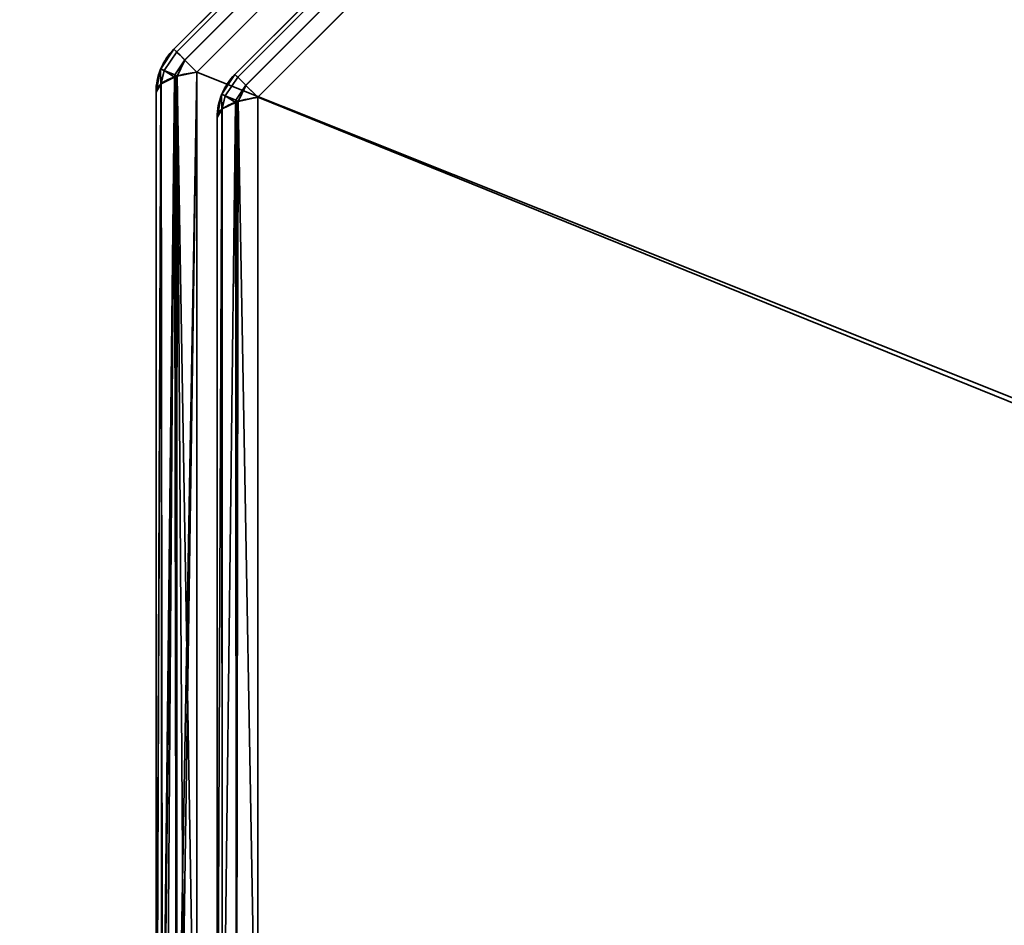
# Model space of a CAD drawing. Header units: millimetres. Extents: x -503 to 6703, y -110 to 249.
# Tile 608 of 656: x 2559 to 2570, y -23 to -12. Entities that reach past the tile are written whole.
import ezdxf

# ---------------------------------------------------------------- set-up
doc = ezdxf.new("R2010")
doc.units = ezdxf.units.MM
doc.layers.add('151', color=7, linetype='Continuous', true_color=0xffffff)

# ---------------------------------------------------------------- blocks, each defined once
blk = doc.blocks.new('UG_SURFACE_248')
at = {"layer": '151', "color": 252, "linetype": 'Continuous', "lineweight": 35}
for points in [[(2560.596, -12.637, 1158.736), (2570.637, -2.596, 1158.736), (2570.605, -2.564, 1158.489), (2560.564, -12.605, 1158.489)], [(2570.637, -2.596, 1011.264), (2560.596, -12.637, 1011.264), (2560.564, -12.605, 1011.511), (2570.605, -2.564, 1011.511)], [(2570.605, -2.564, 1158.489), (2570.605, -2.564, 1011.511), (2560.564, -12.605, 1011.511), (2560.564, -12.605, 1158.489)], [(2570.637, -2.596, 1158.737), (2570.637, -2.596, 1158.736), (2560.596, -12.637, 1158.736), (2560.596, -12.637, 1158.737)], [(2560.596, -12.637, 1158.737), (2560.688, -12.729, 1158.951), (2570.729, -2.688, 1158.951), (2570.637, -2.596, 1158.737)], [(2570.637, -2.596, 1011.263), (2570.729, -2.688, 1011.049), (2560.688, -12.729, 1011.049), (2560.596, -12.637, 1011.263)], [(2560.596, -12.637, 1011.263), (2560.596, -12.637, 1011.264), (2570.637, -2.596, 1011.264), (2570.637, -2.596, 1011.263)], [(2570.73, -2.689, 1158.954), (2570.729, -2.688, 1158.951), (2560.688, -12.729, 1158.951), (2560.689, -12.73, 1158.954)], [(2560.689, -12.73, 1011.046), (2560.688, -12.729, 1011.049), (2570.729, -2.688, 1011.049), (2570.73, -2.689, 1011.046)], [(2560.689, -12.73, 1158.954), (2560.827, -12.868, 1159.107), (2570.868, -2.827, 1159.107), (2570.73, -2.689, 1158.954)], [(2570.73, -2.689, 1011.046), (2570.868, -2.827, 1010.893), (2560.827, -12.868, 1010.893), (2560.689, -12.73, 1011.046)], [(2570.868, -2.827, 1159.107), (2560.827, -12.868, 1159.107), (2560.827, -26.332, 1164.17), (2580.252, -26.332, 1171.473)], [(2560.827, -12.868, 1010.893), (2570.868, -2.827, 1010.893), (2584.332, -2.827, 1005.831), (2584.332, -22.252, 998.527)], [(2561.296, -12.927, 1011.685), (2570.927, -3.296, 1011.685), (2570.895, -3.264, 1011.932), (2561.264, -12.895, 1011.932)], [(2570.895, -3.264, 1158.068), (2561.264, -12.895, 1158.068), (2561.264, -12.895, 1011.932), (2570.895, -3.264, 1011.932)], [(2570.927, -3.296, 1158.315), (2561.296, -12.927, 1158.315), (2561.264, -12.895, 1158.068), (2570.895, -3.264, 1158.068)], [(2570.927, -3.296, 1011.683), (2570.927, -3.296, 1011.685), (2561.296, -12.927, 1011.685), (2561.296, -12.927, 1011.683)], [(2561.296, -12.927, 1011.683), (2561.388, -13.019, 1011.47), (2571.018, -3.388, 1011.47), (2570.927, -3.296, 1011.683)], [(2570.927, -3.296, 1158.317), (2571.018, -3.388, 1158.53), (2561.388, -13.019, 1158.53), (2561.296, -12.927, 1158.317)], [(2561.296, -12.927, 1158.317), (2561.296, -12.927, 1158.315), (2570.927, -3.296, 1158.315), (2570.927, -3.296, 1158.317)], [(2571.02, -3.389, 1011.467), (2571.018, -3.388, 1011.47), (2561.388, -13.019, 1011.47), (2561.389, -13.02, 1011.467)], [(2561.389, -13.02, 1158.533), (2561.388, -13.019, 1158.53), (2571.018, -3.388, 1158.53), (2571.02, -3.389, 1158.533)], [(2561.389, -13.02, 1011.467), (2561.527, -13.157, 1011.314), (2571.157, -3.527, 1011.314), (2571.02, -3.389, 1011.467)], [(2571.02, -3.389, 1158.533), (2571.157, -3.527, 1158.686), (2561.527, -13.157, 1158.686), (2561.389, -13.02, 1158.533)], [(2561.527, -13.157, 1158.686), (2571.157, -3.527, 1158.686), (2583.868, -3.527, 1163.465), (2584.565, -22.485, 1170.855)], [(2584.565, -22.485, 999.145), (2583.868, -3.527, 1006.535), (2571.157, -3.527, 1011.314), (2561.527, -13.157, 1011.314)], [(2560.413, -12.832, 1011.511), (2560.413, -12.832, 1158.489), (2560.564, -12.605, 1158.489), (2560.564, -12.605, 1011.511)], [(2560.454, -12.851, 1158.737), (2560.596, -12.637, 1158.736), (2560.564, -12.605, 1158.489), (2560.413, -12.832, 1158.489)], [(2560.413, -12.832, 1011.511), (2560.564, -12.605, 1011.511), (2560.596, -12.637, 1011.264), (2560.454, -12.851, 1011.263)], [(2560.454, -12.851, 1158.737), (2560.596, -12.637, 1158.737), (2560.596, -12.637, 1158.736)], [(2560.688, -12.729, 1158.951), (2560.596, -12.637, 1158.737), (2560.454, -12.851, 1158.737), (2560.575, -12.901, 1158.954)], [(2560.575, -12.901, 1011.046), (2560.454, -12.851, 1011.263), (2560.596, -12.637, 1011.263), (2560.688, -12.729, 1011.049)], [(2560.596, -12.637, 1011.264), (2560.596, -12.637, 1011.263), (2560.454, -12.851, 1011.263)], [(2560.575, -12.901, 1158.954), (2560.689, -12.73, 1158.954), (2560.688, -12.729, 1158.951)], [(2560.688, -12.729, 1011.049), (2560.689, -12.73, 1011.046), (2560.575, -12.901, 1011.046)], [(2560.689, -12.73, 1158.954), (2560.575, -12.901, 1158.954), (2560.6, -12.916, 1158.979)], [(2560.6, -12.916, 1011.021), (2560.575, -12.901, 1011.046), (2560.689, -12.73, 1011.046)], [(2560.6, -12.916, 1158.979), (2560.827, -12.868, 1159.107), (2560.689, -12.73, 1158.954)], [(2560.689, -12.73, 1011.046), (2560.827, -12.868, 1010.893), (2560.6, -12.916, 1011.021)], [(2560.412, -12.834, 1011.511), (2560.359, -13.1, 1011.511), (2560.359, -13.1, 1158.489), (2560.412, -12.834, 1158.489)], [(2560.412, -12.834, 1158.489), (2560.359, -13.1, 1158.489), (2560.414, -13.007, 1158.737)], [(2560.414, -13.007, 1011.263), (2560.359, -13.1, 1011.511), (2560.412, -12.834, 1011.511)], [(2560.412, -12.834, 1158.489), (2560.413, -12.832, 1158.489), (2560.413, -12.832, 1011.511), (2560.412, -12.834, 1011.511)], [(2560.413, -12.832, 1158.489), (2560.412, -12.834, 1158.489), (2560.454, -12.851, 1158.737)], [(2560.454, -12.851, 1011.263), (2560.412, -12.834, 1011.511), (2560.413, -12.832, 1011.511)], [(2560.414, -13.007, 1158.737), (2560.454, -12.851, 1158.737), (2560.412, -12.834, 1158.489)], [(2560.412, -12.834, 1011.511), (2560.454, -12.851, 1011.263), (2560.414, -13.007, 1011.263)], [(2560.454, -12.851, 1158.737), (2560.414, -13.007, 1158.737), (2560.417, -13.002, 1158.751)], [(2560.417, -13.002, 1011.249), (2560.414, -13.007, 1011.263), (2560.454, -12.851, 1011.263)], [(2560.454, -12.851, 1158.737), (2560.417, -13.002, 1158.751), (2560.57, -12.926, 1158.952)], [(2560.57, -12.926, 1011.048), (2560.417, -13.002, 1011.249), (2560.454, -12.851, 1011.263)], [(2560.57, -12.926, 1158.952), (2560.575, -12.901, 1158.954), (2560.454, -12.851, 1158.737)], [(2560.454, -12.851, 1011.263), (2560.575, -12.901, 1011.046), (2560.57, -12.926, 1011.048)], [(2560.827, -12.868, 1159.107), (2560.6, -12.916, 1158.979), (2560.59, -26.278, 1163.984)], [(2560.59, -26.278, 1163.984), (2560.627, -26.294, 1164.038), (2560.827, -12.868, 1159.107)], [(2560.6, -12.916, 1011.021), (2560.827, -12.868, 1010.893), (2560.827, -26.332, 1005.831)], [(2560.627, -26.294, 1164.038), (2560.827, -26.332, 1164.17), (2560.827, -12.868, 1159.107)], [(2584.332, -22.252, 998.527), (2580.252, -26.332, 998.527), (2560.827, -26.332, 1005.831), (2560.827, -12.868, 1010.893)], [(2560.57, -12.926, 1158.952), (2560.417, -13.002, 1158.751), (2560.424, -26.198, 1163.71)], [(2560.433, -26.196, 1006.295), (2560.417, -13.002, 1011.249), (2560.57, -12.926, 1011.048)], [(2560.582, -12.92, 1158.969), (2560.57, -12.926, 1158.952), (2560.424, -26.198, 1163.71)], [(2560.424, -26.198, 1163.71), (2560.432, -26.21, 1163.751), (2560.582, -12.92, 1158.969)], [(2560.432, -26.21, 1163.751), (2560.59, -26.278, 1163.984), (2560.582, -12.92, 1158.969)], [(2560.57, -12.926, 1011.048), (2560.475, -26.236, 1006.16), (2560.433, -26.196, 1006.295)], [(2560.57, -12.926, 1011.048), (2560.594, -26.276, 1006.022), (2560.475, -26.236, 1006.16)], [(2560.575, -12.901, 1158.954), (2560.57, -12.926, 1158.952), (2560.582, -12.92, 1158.969)], [(2560.582, -12.92, 1011.031), (2560.57, -12.926, 1011.048), (2560.575, -12.901, 1011.046)], [(2560.57, -12.926, 1011.048), (2560.582, -12.92, 1011.031), (2560.594, -26.276, 1006.022)], [(2560.582, -12.92, 1158.969), (2560.6, -12.916, 1158.979), (2560.575, -12.901, 1158.954)], [(2560.575, -12.901, 1011.046), (2560.6, -12.916, 1011.021), (2560.582, -12.92, 1011.031)], [(2560.6, -12.916, 1158.979), (2560.582, -12.92, 1158.969), (2560.59, -26.278, 1163.984)], [(2560.594, -26.276, 1006.022), (2560.582, -12.92, 1011.031), (2560.6, -12.916, 1011.021)], [(2560.6, -12.916, 1011.021), (2560.693, -26.31, 1005.907), (2560.594, -26.276, 1006.022)], [(2560.6, -12.916, 1011.021), (2560.827, -26.332, 1005.831), (2560.693, -26.31, 1005.907)], [(2561.113, -13.122, 1158.068), (2561.113, -13.122, 1011.932), (2561.264, -12.895, 1011.932), (2561.264, -12.895, 1158.068)], [(2561.154, -13.141, 1011.683), (2561.296, -12.927, 1011.685), (2561.264, -12.895, 1011.932), (2561.113, -13.122, 1011.932)], [(2561.113, -13.122, 1158.068), (2561.264, -12.895, 1158.068), (2561.296, -12.927, 1158.315), (2561.154, -13.141, 1158.317)], [(2561.154, -13.141, 1011.683), (2561.296, -12.927, 1011.683), (2561.296, -12.927, 1011.685)], [(2561.388, -13.019, 1011.47), (2561.296, -12.927, 1011.683), (2561.154, -13.141, 1011.683), (2561.275, -13.191, 1011.467)], [(2561.275, -13.191, 1158.533), (2561.154, -13.141, 1158.317), (2561.296, -12.927, 1158.317), (2561.388, -13.019, 1158.53)], [(2561.296, -12.927, 1158.315), (2561.296, -12.927, 1158.317), (2561.154, -13.141, 1158.317)], [(2560.417, -13.002, 1158.751), (2560.414, -13.007, 1158.737), (2560.359, -26.1, 1163.377)], [(2560.359, -26.1, 1163.377), (2560.424, -26.198, 1163.71), (2560.417, -13.002, 1158.751)], [(2560.414, -13.007, 1158.737), (2560.359, -13.1, 1158.489), (2560.359, -26.1, 1163.377)], [(2560.414, -13.007, 1011.263), (2560.364, -26.131, 1006.518), (2560.359, -26.1, 1006.623)], [(2560.359, -26.1, 1006.623), (2560.359, -13.1, 1011.511), (2560.414, -13.007, 1011.263)], [(2560.359, -26.1, 1006.623), (2560.359, -26.1, 1163.377), (2560.359, -13.1, 1158.489), (2560.359, -13.1, 1011.511)], [(2560.414, -13.007, 1011.263), (2560.433, -26.196, 1006.295), (2560.364, -26.131, 1006.518)], [(2560.414, -13.007, 1011.263), (2560.417, -13.002, 1011.249), (2560.433, -26.196, 1006.295)], [(2561.275, -13.191, 1011.467), (2561.389, -13.02, 1011.467), (2561.388, -13.019, 1011.47)], [(2561.388, -13.019, 1158.53), (2561.389, -13.02, 1158.533), (2561.275, -13.191, 1158.533)], [(2561.389, -13.02, 1011.467), (2561.275, -13.191, 1011.467), (2561.3, -13.206, 1011.442)], [(2561.3, -13.206, 1158.558), (2561.275, -13.191, 1158.533), (2561.389, -13.02, 1158.533)], [(2561.3, -13.206, 1011.442), (2561.527, -13.157, 1011.314), (2561.389, -13.02, 1011.467)], [(2561.389, -13.02, 1158.533), (2561.527, -13.157, 1158.686), (2561.3, -13.206, 1158.558)], [(2561.112, -13.123, 1158.068), (2561.059, -13.39, 1158.068), (2561.059, -13.39, 1011.932), (2561.112, -13.123, 1011.932)], [(2561.112, -13.123, 1011.932), (2561.059, -13.39, 1011.932), (2561.114, -13.297, 1011.684)], [(2561.114, -13.297, 1158.316), (2561.059, -13.39, 1158.068), (2561.112, -13.123, 1158.068)], [(2561.112, -13.123, 1011.932), (2561.113, -13.122, 1011.932), (2561.113, -13.122, 1158.068), (2561.112, -13.123, 1158.068)], [(2561.113, -13.122, 1011.932), (2561.112, -13.123, 1011.932), (2561.154, -13.141, 1011.683)], [(2561.154, -13.141, 1158.317), (2561.112, -13.123, 1158.068), (2561.113, -13.122, 1158.068)], [(2561.114, -13.297, 1011.684), (2561.154, -13.141, 1011.683), (2561.112, -13.123, 1011.932)], [(2561.112, -13.123, 1158.068), (2561.154, -13.141, 1158.317), (2561.114, -13.297, 1158.316)], [(2561.154, -13.141, 1011.683), (2561.114, -13.297, 1011.684), (2561.117, -13.291, 1011.67)], [(2561.117, -13.291, 1158.33), (2561.114, -13.297, 1158.316), (2561.154, -13.141, 1158.317)], [(2561.154, -13.141, 1011.683), (2561.117, -13.291, 1011.67), (2561.27, -13.216, 1011.469)], [(2561.27, -13.216, 1158.532), (2561.117, -13.291, 1158.33), (2561.154, -13.141, 1158.317)], [(2561.117, -26.002, 1006.891), (2561.282, -25.92, 1006.673), (2561.282, -13.209, 1011.452), (2561.27, -13.216, 1011.469)], [(2561.27, -13.216, 1011.469), (2561.275, -13.191, 1011.467), (2561.154, -13.141, 1011.683)], [(2561.154, -13.141, 1158.317), (2561.275, -13.191, 1158.533), (2561.27, -13.216, 1158.532)], [(2561.275, -13.191, 1011.467), (2561.27, -13.216, 1011.469), (2561.282, -13.209, 1011.452)], [(2561.282, -13.209, 1158.548), (2561.27, -13.216, 1158.532), (2561.275, -13.191, 1158.533)], [(2561.27, -13.216, 1158.532), (2561.282, -13.209, 1158.548), (2561.282, -25.92, 1163.327)], [(2561.282, -13.209, 1011.452), (2561.3, -13.206, 1011.442), (2561.275, -13.191, 1011.467)], [(2561.275, -13.191, 1158.533), (2561.3, -13.206, 1158.558), (2561.282, -13.209, 1158.548)], [(2561.282, -25.92, 1006.673), (2561.527, -25.868, 1006.535), (2561.527, -13.157, 1011.314), (2561.3, -13.206, 1011.442)], [(2561.3, -13.206, 1011.442), (2561.282, -13.209, 1011.452), (2561.282, -25.92, 1006.673)], [(2561.527, -25.868, 1163.465), (2561.282, -25.92, 1163.327), (2561.282, -13.209, 1158.548), (2561.3, -13.206, 1158.558)], [(2561.3, -13.206, 1158.558), (2561.527, -13.157, 1158.686), (2561.527, -25.868, 1163.465)], [(2584.565, -22.485, 1170.855), (2580.485, -26.565, 1170.855), (2561.527, -25.868, 1163.465), (2561.527, -13.157, 1158.686)], [(2561.527, -13.157, 1011.314), (2561.527, -25.868, 1006.535), (2580.485, -26.565, 999.145), (2584.565, -22.485, 999.145)], [(2561.059, -26.1, 1007.153), (2561.117, -26.002, 1006.891), (2561.117, -13.291, 1011.67), (2561.114, -13.297, 1011.684)], [(2561.114, -13.297, 1011.684), (2561.059, -13.39, 1011.932), (2561.059, -26.1, 1007.153)], [(2561.117, -26.002, 1163.109), (2561.059, -26.1, 1162.847), (2561.059, -13.39, 1158.068), (2561.114, -13.297, 1158.316)], [(2561.114, -13.297, 1158.316), (2561.117, -13.291, 1158.33), (2561.117, -26.002, 1163.109)], [(2561.27, -13.216, 1011.469), (2561.117, -13.291, 1011.67), (2561.117, -26.002, 1006.891)], [(2561.282, -25.92, 1163.327), (2561.117, -26.002, 1163.109), (2561.117, -13.291, 1158.33), (2561.27, -13.216, 1158.532)], [(2561.059, -13.39, 1158.068), (2561.059, -26.1, 1162.847), (2561.059, -26.1, 1007.153), (2561.059, -13.39, 1011.932)]]:
    blk.add_3dface(points, dxfattribs=at)
blk = doc.blocks.new('UG_SURFACE_286')
at = {"layer": '151', "color": 252, "linetype": 'Continuous', "lineweight": 35}
for points in [[(2532, -9.3, 2075.25), (2532, -26.22, 2075.25), (3468, -26.22, 2075.25), (3468, -9.3, 2075.25)], [(2533.5, -9.3, 2073.75), (3466.5, -9.3, 2073.75), (3466.5, -26.22, 2073.75), (2533.5, -26.22, 2073.75)]]:
    blk.add_3dface(points, dxfattribs=at)
blk = doc.blocks.new('UG_SURFACE_291')
at = {"layer": '151', "color": 252, "linetype": 'Continuous', "lineweight": 35}
for points in [[(2560.596, -12.637, 1158.736), (2570.637, -2.596, 1158.736), (2570.605, -2.564, 1158.489), (2560.564, -12.605, 1158.489)], [(2570.637, -2.596, 1011.264), (2560.596, -12.637, 1011.264), (2560.564, -12.605, 1011.511), (2570.605, -2.564, 1011.511)], [(2570.605, -2.564, 1158.489), (2570.605, -2.564, 1011.511), (2560.564, -12.605, 1011.511), (2560.564, -12.605, 1158.489)], [(2570.637, -2.596, 1158.737), (2570.637, -2.596, 1158.736), (2560.596, -12.637, 1158.736), (2560.596, -12.637, 1158.737)], [(2560.596, -12.637, 1158.737), (2560.688, -12.729, 1158.951), (2570.729, -2.688, 1158.951), (2570.637, -2.596, 1158.737)], [(2570.637, -2.596, 1011.263), (2570.729, -2.688, 1011.049), (2560.688, -12.729, 1011.049), (2560.596, -12.637, 1011.263)], [(2560.596, -12.637, 1011.263), (2560.596, -12.637, 1011.264), (2570.637, -2.596, 1011.264), (2570.637, -2.596, 1011.263)], [(2570.73, -2.689, 1158.954), (2570.729, -2.688, 1158.951), (2560.688, -12.729, 1158.951), (2560.689, -12.73, 1158.954)], [(2560.689, -12.73, 1011.046), (2560.688, -12.729, 1011.049), (2570.729, -2.688, 1011.049), (2570.73, -2.689, 1011.046)], [(2560.689, -12.73, 1158.954), (2560.827, -12.868, 1159.107), (2570.868, -2.827, 1159.107), (2570.73, -2.689, 1158.954)], [(2570.73, -2.689, 1011.046), (2570.868, -2.827, 1010.893), (2560.827, -12.868, 1010.893), (2560.689, -12.73, 1011.046)], [(2570.868, -2.827, 1159.107), (2560.827, -12.868, 1159.107), (2560.827, -26.332, 1164.17), (2580.252, -26.332, 1171.473)], [(2560.827, -12.868, 1010.893), (2570.868, -2.827, 1010.893), (2584.332, -2.827, 1005.831), (2584.332, -22.252, 998.527)], [(2561.296, -12.927, 1011.685), (2570.927, -3.296, 1011.685), (2570.895, -3.264, 1011.932), (2561.264, -12.895, 1011.932)], [(2570.895, -3.264, 1158.068), (2561.264, -12.895, 1158.068), (2561.264, -12.895, 1011.932), (2570.895, -3.264, 1011.932)], [(2570.927, -3.296, 1158.315), (2561.296, -12.927, 1158.315), (2561.264, -12.895, 1158.068), (2570.895, -3.264, 1158.068)], [(2570.927, -3.296, 1011.683), (2570.927, -3.296, 1011.685), (2561.296, -12.927, 1011.685), (2561.296, -12.927, 1011.683)], [(2561.296, -12.927, 1011.683), (2561.388, -13.019, 1011.47), (2571.018, -3.388, 1011.47), (2570.927, -3.296, 1011.683)], [(2570.927, -3.296, 1158.317), (2571.018, -3.388, 1158.53), (2561.388, -13.019, 1158.53), (2561.296, -12.927, 1158.317)], [(2561.296, -12.927, 1158.317), (2561.296, -12.927, 1158.315), (2570.927, -3.296, 1158.315), (2570.927, -3.296, 1158.317)], [(2571.02, -3.389, 1011.467), (2571.018, -3.388, 1011.47), (2561.388, -13.019, 1011.47), (2561.389, -13.02, 1011.467)], [(2561.389, -13.02, 1158.533), (2561.388, -13.019, 1158.53), (2571.018, -3.388, 1158.53), (2571.02, -3.389, 1158.533)], [(2561.389, -13.02, 1011.467), (2561.527, -13.157, 1011.314), (2571.157, -3.527, 1011.314), (2571.02, -3.389, 1011.467)], [(2571.02, -3.389, 1158.533), (2571.157, -3.527, 1158.686), (2561.527, -13.157, 1158.686), (2561.389, -13.02, 1158.533)], [(2561.527, -13.157, 1158.686), (2571.157, -3.527, 1158.686), (2583.868, -3.527, 1163.465), (2584.565, -22.485, 1170.855)], [(2584.565, -22.485, 999.145), (2583.868, -3.527, 1006.535), (2571.157, -3.527, 1011.314), (2561.527, -13.157, 1011.314)], [(2560.413, -12.832, 1011.511), (2560.413, -12.832, 1158.489), (2560.564, -12.605, 1158.489), (2560.564, -12.605, 1011.511)], [(2560.454, -12.851, 1158.737), (2560.596, -12.637, 1158.736), (2560.564, -12.605, 1158.489), (2560.413, -12.832, 1158.489)], [(2560.413, -12.832, 1011.511), (2560.564, -12.605, 1011.511), (2560.596, -12.637, 1011.264), (2560.454, -12.851, 1011.263)], [(2560.454, -12.851, 1158.737), (2560.596, -12.637, 1158.737), (2560.596, -12.637, 1158.736)], [(2560.688, -12.729, 1158.951), (2560.596, -12.637, 1158.737), (2560.454, -12.851, 1158.737), (2560.575, -12.901, 1158.954)], [(2560.575, -12.901, 1011.046), (2560.454, -12.851, 1011.263), (2560.596, -12.637, 1011.263), (2560.688, -12.729, 1011.049)], [(2560.596, -12.637, 1011.264), (2560.596, -12.637, 1011.263), (2560.454, -12.851, 1011.263)], [(2560.575, -12.901, 1158.954), (2560.689, -12.73, 1158.954), (2560.688, -12.729, 1158.951)], [(2560.688, -12.729, 1011.049), (2560.689, -12.73, 1011.046), (2560.575, -12.901, 1011.046)], [(2560.689, -12.73, 1158.954), (2560.575, -12.901, 1158.954), (2560.6, -12.916, 1158.979)], [(2560.6, -12.916, 1011.021), (2560.575, -12.901, 1011.046), (2560.689, -12.73, 1011.046)], [(2560.6, -12.916, 1158.979), (2560.827, -12.868, 1159.107), (2560.689, -12.73, 1158.954)], [(2560.689, -12.73, 1011.046), (2560.827, -12.868, 1010.893), (2560.6, -12.916, 1011.021)], [(2560.412, -12.834, 1011.511), (2560.359, -13.1, 1011.511), (2560.359, -13.1, 1158.489), (2560.412, -12.834, 1158.489)], [(2560.412, -12.834, 1158.489), (2560.359, -13.1, 1158.489), (2560.414, -13.007, 1158.737)], [(2560.414, -13.007, 1011.263), (2560.359, -13.1, 1011.511), (2560.412, -12.834, 1011.511)], [(2560.412, -12.834, 1158.489), (2560.413, -12.832, 1158.489), (2560.413, -12.832, 1011.511), (2560.412, -12.834, 1011.511)], [(2560.413, -12.832, 1158.489), (2560.412, -12.834, 1158.489), (2560.454, -12.851, 1158.737)], [(2560.454, -12.851, 1011.263), (2560.412, -12.834, 1011.511), (2560.413, -12.832, 1011.511)], [(2560.414, -13.007, 1158.737), (2560.454, -12.851, 1158.737), (2560.412, -12.834, 1158.489)], [(2560.412, -12.834, 1011.511), (2560.454, -12.851, 1011.263), (2560.414, -13.007, 1011.263)], [(2560.454, -12.851, 1158.737), (2560.414, -13.007, 1158.737), (2560.417, -13.002, 1158.751)], [(2560.417, -13.002, 1011.249), (2560.414, -13.007, 1011.263), (2560.454, -12.851, 1011.263)], [(2560.454, -12.851, 1158.737), (2560.417, -13.002, 1158.751), (2560.57, -12.926, 1158.952)], [(2560.57, -12.926, 1011.048), (2560.417, -13.002, 1011.249), (2560.454, -12.851, 1011.263)], [(2560.57, -12.926, 1158.952), (2560.575, -12.901, 1158.954), (2560.454, -12.851, 1158.737)], [(2560.454, -12.851, 1011.263), (2560.575, -12.901, 1011.046), (2560.57, -12.926, 1011.048)], [(2560.827, -12.868, 1159.107), (2560.6, -12.916, 1158.979), (2560.59, -26.278, 1163.984)], [(2560.59, -26.278, 1163.984), (2560.627, -26.294, 1164.038), (2560.827, -12.868, 1159.107)], [(2560.6, -12.916, 1011.021), (2560.827, -12.868, 1010.893), (2560.827, -26.332, 1005.831)], [(2560.627, -26.294, 1164.038), (2560.827, -26.332, 1164.17), (2560.827, -12.868, 1159.107)], [(2584.332, -22.252, 998.527), (2580.252, -26.332, 998.527), (2560.827, -26.332, 1005.831), (2560.827, -12.868, 1010.893)], [(2560.57, -12.926, 1158.952), (2560.417, -13.002, 1158.751), (2560.424, -26.198, 1163.71)], [(2560.433, -26.196, 1006.295), (2560.417, -13.002, 1011.249), (2560.57, -12.926, 1011.048)], [(2560.582, -12.92, 1158.969), (2560.57, -12.926, 1158.952), (2560.424, -26.198, 1163.71)], [(2560.424, -26.198, 1163.71), (2560.432, -26.21, 1163.751), (2560.582, -12.92, 1158.969)], [(2560.432, -26.21, 1163.751), (2560.59, -26.278, 1163.984), (2560.582, -12.92, 1158.969)], [(2560.57, -12.926, 1011.048), (2560.475, -26.236, 1006.16), (2560.433, -26.196, 1006.295)], [(2560.57, -12.926, 1011.048), (2560.594, -26.276, 1006.022), (2560.475, -26.236, 1006.16)], [(2560.575, -12.901, 1158.954), (2560.57, -12.926, 1158.952), (2560.582, -12.92, 1158.969)], [(2560.582, -12.92, 1011.031), (2560.57, -12.926, 1011.048), (2560.575, -12.901, 1011.046)], [(2560.57, -12.926, 1011.048), (2560.582, -12.92, 1011.031), (2560.594, -26.276, 1006.022)], [(2560.582, -12.92, 1158.969), (2560.6, -12.916, 1158.979), (2560.575, -12.901, 1158.954)], [(2560.575, -12.901, 1011.046), (2560.6, -12.916, 1011.021), (2560.582, -12.92, 1011.031)], [(2560.6, -12.916, 1158.979), (2560.582, -12.92, 1158.969), (2560.59, -26.278, 1163.984)], [(2560.594, -26.276, 1006.022), (2560.582, -12.92, 1011.031), (2560.6, -12.916, 1011.021)], [(2560.6, -12.916, 1011.021), (2560.693, -26.31, 1005.907), (2560.594, -26.276, 1006.022)], [(2560.6, -12.916, 1011.021), (2560.827, -26.332, 1005.831), (2560.693, -26.31, 1005.907)], [(2561.113, -13.122, 1158.068), (2561.113, -13.122, 1011.932), (2561.264, -12.895, 1011.932), (2561.264, -12.895, 1158.068)], [(2561.154, -13.141, 1011.683), (2561.296, -12.927, 1011.685), (2561.264, -12.895, 1011.932), (2561.113, -13.122, 1011.932)], [(2561.113, -13.122, 1158.068), (2561.264, -12.895, 1158.068), (2561.296, -12.927, 1158.315), (2561.154, -13.141, 1158.317)], [(2561.154, -13.141, 1011.683), (2561.296, -12.927, 1011.683), (2561.296, -12.927, 1011.685)], [(2561.388, -13.019, 1011.47), (2561.296, -12.927, 1011.683), (2561.154, -13.141, 1011.683), (2561.275, -13.191, 1011.467)], [(2561.275, -13.191, 1158.533), (2561.154, -13.141, 1158.317), (2561.296, -12.927, 1158.317), (2561.388, -13.019, 1158.53)], [(2561.296, -12.927, 1158.315), (2561.296, -12.927, 1158.317), (2561.154, -13.141, 1158.317)], [(2560.417, -13.002, 1158.751), (2560.414, -13.007, 1158.737), (2560.359, -26.1, 1163.377)], [(2560.359, -26.1, 1163.377), (2560.424, -26.198, 1163.71), (2560.417, -13.002, 1158.751)], [(2560.414, -13.007, 1158.737), (2560.359, -13.1, 1158.489), (2560.359, -26.1, 1163.377)], [(2560.414, -13.007, 1011.263), (2560.364, -26.131, 1006.518), (2560.359, -26.1, 1006.623)], [(2560.359, -26.1, 1006.623), (2560.359, -13.1, 1011.511), (2560.414, -13.007, 1011.263)], [(2560.359, -26.1, 1006.623), (2560.359, -26.1, 1163.377), (2560.359, -13.1, 1158.489), (2560.359, -13.1, 1011.511)], [(2560.414, -13.007, 1011.263), (2560.433, -26.196, 1006.295), (2560.364, -26.131, 1006.518)], [(2560.414, -13.007, 1011.263), (2560.417, -13.002, 1011.249), (2560.433, -26.196, 1006.295)], [(2561.275, -13.191, 1011.467), (2561.389, -13.02, 1011.467), (2561.388, -13.019, 1011.47)], [(2561.388, -13.019, 1158.53), (2561.389, -13.02, 1158.533), (2561.275, -13.191, 1158.533)], [(2561.389, -13.02, 1011.467), (2561.275, -13.191, 1011.467), (2561.3, -13.206, 1011.442)], [(2561.3, -13.206, 1158.558), (2561.275, -13.191, 1158.533), (2561.389, -13.02, 1158.533)], [(2561.3, -13.206, 1011.442), (2561.527, -13.157, 1011.314), (2561.389, -13.02, 1011.467)], [(2561.389, -13.02, 1158.533), (2561.527, -13.157, 1158.686), (2561.3, -13.206, 1158.558)], [(2561.112, -13.123, 1158.068), (2561.059, -13.39, 1158.068), (2561.059, -13.39, 1011.932), (2561.112, -13.123, 1011.932)], [(2561.112, -13.123, 1011.932), (2561.059, -13.39, 1011.932), (2561.114, -13.297, 1011.684)], [(2561.114, -13.297, 1158.316), (2561.059, -13.39, 1158.068), (2561.112, -13.123, 1158.068)], [(2561.112, -13.123, 1011.932), (2561.113, -13.122, 1011.932), (2561.113, -13.122, 1158.068), (2561.112, -13.123, 1158.068)], [(2561.113, -13.122, 1011.932), (2561.112, -13.123, 1011.932), (2561.154, -13.141, 1011.683)], [(2561.154, -13.141, 1158.317), (2561.112, -13.123, 1158.068), (2561.113, -13.122, 1158.068)], [(2561.114, -13.297, 1011.684), (2561.154, -13.141, 1011.683), (2561.112, -13.123, 1011.932)], [(2561.112, -13.123, 1158.068), (2561.154, -13.141, 1158.317), (2561.114, -13.297, 1158.316)], [(2561.154, -13.141, 1011.683), (2561.114, -13.297, 1011.684), (2561.117, -13.291, 1011.67)], [(2561.117, -13.291, 1158.33), (2561.114, -13.297, 1158.316), (2561.154, -13.141, 1158.317)], [(2561.154, -13.141, 1011.683), (2561.117, -13.291, 1011.67), (2561.27, -13.216, 1011.469)], [(2561.27, -13.216, 1158.532), (2561.117, -13.291, 1158.33), (2561.154, -13.141, 1158.317)], [(2561.117, -26.002, 1006.891), (2561.282, -25.92, 1006.673), (2561.282, -13.209, 1011.452), (2561.27, -13.216, 1011.469)], [(2561.27, -13.216, 1011.469), (2561.275, -13.191, 1011.467), (2561.154, -13.141, 1011.683)], [(2561.154, -13.141, 1158.317), (2561.275, -13.191, 1158.533), (2561.27, -13.216, 1158.532)], [(2561.275, -13.191, 1011.467), (2561.27, -13.216, 1011.469), (2561.282, -13.209, 1011.452)], [(2561.282, -13.209, 1158.548), (2561.27, -13.216, 1158.532), (2561.275, -13.191, 1158.533)], [(2561.27, -13.216, 1158.532), (2561.282, -13.209, 1158.548), (2561.282, -25.92, 1163.327)], [(2561.282, -13.209, 1011.452), (2561.3, -13.206, 1011.442), (2561.275, -13.191, 1011.467)], [(2561.275, -13.191, 1158.533), (2561.3, -13.206, 1158.558), (2561.282, -13.209, 1158.548)], [(2561.282, -25.92, 1006.673), (2561.527, -25.868, 1006.535), (2561.527, -13.157, 1011.314), (2561.3, -13.206, 1011.442)], [(2561.3, -13.206, 1011.442), (2561.282, -13.209, 1011.452), (2561.282, -25.92, 1006.673)], [(2561.527, -25.868, 1163.465), (2561.282, -25.92, 1163.327), (2561.282, -13.209, 1158.548), (2561.3, -13.206, 1158.558)], [(2561.3, -13.206, 1158.558), (2561.527, -13.157, 1158.686), (2561.527, -25.868, 1163.465)], [(2584.565, -22.485, 1170.855), (2580.485, -26.565, 1170.855), (2561.527, -25.868, 1163.465), (2561.527, -13.157, 1158.686)], [(2561.527, -13.157, 1011.314), (2561.527, -25.868, 1006.535), (2580.485, -26.565, 999.145), (2584.565, -22.485, 999.145)], [(2561.059, -26.1, 1007.153), (2561.117, -26.002, 1006.891), (2561.117, -13.291, 1011.67), (2561.114, -13.297, 1011.684)], [(2561.114, -13.297, 1011.684), (2561.059, -13.39, 1011.932), (2561.059, -26.1, 1007.153)], [(2561.117, -26.002, 1163.109), (2561.059, -26.1, 1162.847), (2561.059, -13.39, 1158.068), (2561.114, -13.297, 1158.316)], [(2561.114, -13.297, 1158.316), (2561.117, -13.291, 1158.33), (2561.117, -26.002, 1163.109)], [(2561.27, -13.216, 1011.469), (2561.117, -13.291, 1011.67), (2561.117, -26.002, 1006.891)], [(2561.282, -25.92, 1163.327), (2561.117, -26.002, 1163.109), (2561.117, -13.291, 1158.33), (2561.27, -13.216, 1158.532)], [(2561.059, -13.39, 1158.068), (2561.059, -26.1, 1162.847), (2561.059, -26.1, 1007.153), (2561.059, -13.39, 1011.932)]]:
    blk.add_3dface(points, dxfattribs=at)

msp = doc.modelspace()

# ---------------------------------------------------------------- linework, layer by layer
at = {"layer": '151', "color": 251, "linetype": 'Continuous', "lineweight": -3, "true_color": 0x636466}
for p, q in [((2570.605, -2.564, 1158.489), (2560.564, -12.605, 1158.489)), ((2560.564, -12.605, 1011.511), (2570.605, -2.564, 1011.511)), ((2570.605, -2.564, 1158.489), (2560.564, -12.605, 1158.489)), ((2560.564, -12.605, 1011.511), (2570.605, -2.564, 1011.511)), ((2570.868, -2.827, 1159.107), (2560.827, -12.868, 1159.107)), ((2560.827, -12.868, 1010.893), (2570.868, -2.827, 1010.893)), ((2570.868, -2.827, 1159.107), (2560.827, -12.868, 1159.107)), ((2560.827, -12.868, 1010.893), (2570.868, -2.827, 1010.893)), ((2561.264, -12.895, 1011.932), (2570.895, -3.264, 1011.932)), ((2570.895, -3.264, 1158.068), (2561.264, -12.895, 1158.068)), ((2561.264, -12.895, 1011.932), (2570.895, -3.264, 1011.932)), ((2570.895, -3.264, 1158.068), (2561.264, -12.895, 1158.068)), ((2571.157, -3.527, 1011.314), (2561.527, -13.157, 1011.314)), ((2561.527, -13.157, 1158.686), (2571.157, -3.527, 1158.686)), ((2561.527, -13.157, 1158.686), (2571.157, -3.527, 1158.686)), ((2571.157, -3.527, 1011.314), (2561.527, -13.157, 1011.314)), ((2560.564, -12.605, 1158.489), (2560.564, -12.605, 1011.511)), ((2560.564, -12.605, 1158.489), (2560.564, -12.605, 1011.511)), ((2560.827, -12.868, 1010.893), (2560.827, -26.332, 1005.831)), ((2560.827, -12.868, 1159.107), (2560.827, -26.332, 1164.169)), ((2560.827, -12.868, 1010.893), (2560.827, -26.332, 1005.831)), ((2560.827, -12.868, 1159.107), (2560.827, -26.332, 1164.169)), ((2561.264, -12.895, 1158.068), (2561.264, -12.895, 1011.932)), ((2561.264, -12.895, 1158.068), (2561.264, -12.895, 1011.932)), ((2560.359, -13.1, 1158.489), (2560.359, -13.1, 1011.511)), ((2560.359, -13.1, 1158.489), (2560.359, -26.1, 1163.377)), ((2560.359, -13.1, 1011.511), (2560.359, -26.1, 1006.623)), ((2560.359, -13.1, 1011.511), (2560.359, -26.1, 1006.623)), ((2560.359, -13.1, 1158.489), (2560.359, -26.1, 1163.377)), ((2560.359, -13.1, 1158.489), (2560.359, -13.1, 1011.511)), ((2561.527, -13.157, 1011.314), (2561.527, -25.868, 1006.535)), ((2561.527, -25.868, 1163.465), (2561.527, -13.157, 1158.686)), ((2561.527, -25.868, 1163.465), (2561.527, -13.157, 1158.686)), ((2561.527, -13.157, 1011.314), (2561.527, -25.868, 1006.535)), ((2561.059, -13.39, 1011.932), (2561.059, -13.39, 1158.068)), ((2561.059, -13.39, 1158.068), (2561.059, -26.1, 1162.847)), ((2561.059, -26.1, 1007.153), (2561.059, -13.39, 1011.932)), ((2561.059, -26.1, 1007.153), (2561.059, -13.39, 1011.932)), ((2561.059, -13.39, 1011.932), (2561.059, -13.39, 1158.068)), ((2561.059, -13.39, 1158.068), (2561.059, -26.1, 1162.847))]:
    msp.add_line(p, q, dxfattribs=at)
msp.add_arc((2561.059, -13.1, 1011.511), 0.7, 135, 180, dxfattribs=at)
msp.add_arc((2561.059, -13.1, 1011.511), 0.7, 135, 180, dxfattribs=at)
at = {"layer": '151', "color": 251, "linetype": 'Continuous', "lineweight": -3, "true_color": 0x636466, "extrusion": (0, 0, -1)}
for centre, start in [((-2561.059, -13.1, -1158.489), 360), ((-2561.059, -13.1, -1158.489), 360), ((-2561.759, -13.39, -1011.932), 0), ((-2561.759, -13.39, -1158.068), 0), ((-2561.759, -13.39, -1011.932), 0), ((-2561.759, -13.39, -1158.068), 0)]:
    msp.add_arc(centre, 0.7, start, 45, dxfattribs=at)
at = {"layer": '151', "color": 251, "linetype": 'Continuous', "lineweight": -3, "true_color": 0x636466, "extrusion": (0.707107, 0.707107, -3.85443e-15)}
msp.add_arc((-1820.205, 1158.489, 1801.679), 0.7, 0, 62, dxfattribs=at)
msp.add_arc((-1820.205, 1158.489, 1801.679), 0.7, 0, 62, dxfattribs=at)
at = {"layer": '151', "color": 251, "linetype": 'Continuous', "lineweight": -3, "true_color": 0x636466, "extrusion": (0.707107, 0.707107, -7.62964e-17)}
for centre in [(-1820.205, 1011.511, 1801.679), (-1820.205, 1011.511, 1801.679), (-1820.905, 1011.932, 1801.969), (-1820.905, 1011.932, 1801.969)]:
    msp.add_arc(centre, 0.7, 298, 0, dxfattribs=at)
at = {"layer": '151', "color": 251, "linetype": 'Continuous', "lineweight": -3, "true_color": 0x636466, "extrusion": (-9.33028e-16, 0.936029, 0.351924)}
msp.add_arc((-2561.059, 951.414, 343.713), 0.7, 289.3882, 0, dxfattribs=at)
msp.add_arc((-2561.059, 951.414, 343.713), 0.7, 289.3882, 0, dxfattribs=at)
at = {"layer": '151', "color": 251, "linetype": 'Continuous', "lineweight": -3, "true_color": 0x636466, "extrusion": (-1.14537e-15, 0.936029, -0.351924)}
msp.add_arc((-2561.059, 1079.769, -419.962), 0.7, 0, 70.6118, dxfattribs=at)
msp.add_arc((-2561.059, 1079.769, -419.962), 0.7, 0, 70.6118, dxfattribs=at)
at = {"layer": '151', "color": 251, "linetype": 'Continuous', "lineweight": -3, "true_color": 0x636466, "extrusion": (-0.707107, -0.707107, -4.89451e-15)}
msp.add_arc((1820.905, 1158.068, -1801.969), 0.7, 118, 180, dxfattribs=at)
msp.add_arc((1820.905, 1158.068, -1801.969), 0.7, 118, 180, dxfattribs=at)
at = {"layer": '151', "color": 251, "linetype": 'Continuous', "lineweight": -3, "true_color": 0x636466, "extrusion": (-1.16435e-15, -0.936029, 0.351924)}
msp.add_arc((2561.759, 1079.273, 420.085), 0.7, 109.3882, 180, dxfattribs=at)
msp.add_arc((2561.759, 1079.273, 420.085), 0.7, 109.3882, 180, dxfattribs=at)
at = {"layer": '151', "color": 251, "linetype": 'Continuous', "lineweight": -3, "true_color": 0x636466, "extrusion": (-8.69867e-16, -0.936029, -0.351924)}
msp.add_arc((2561.759, 951.909, -343.589), 0.7, 180, 250.6118, dxfattribs=at)
msp.add_arc((2561.759, 951.909, -343.589), 0.7, 180, 250.6118, dxfattribs=at)

# ---------------------------------------------------------------- block references
at = {"layer": '151', "color": 251, "linetype": 'Continuous', "lineweight": -3, "true_color": 0x636466}
for name in ['UG_SURFACE_286', 'UG_SURFACE_248', 'UG_SURFACE_291']:
    msp.add_blockref(name, (0, 0), dxfattribs=at)

doc.saveas('drawing.dxf')
